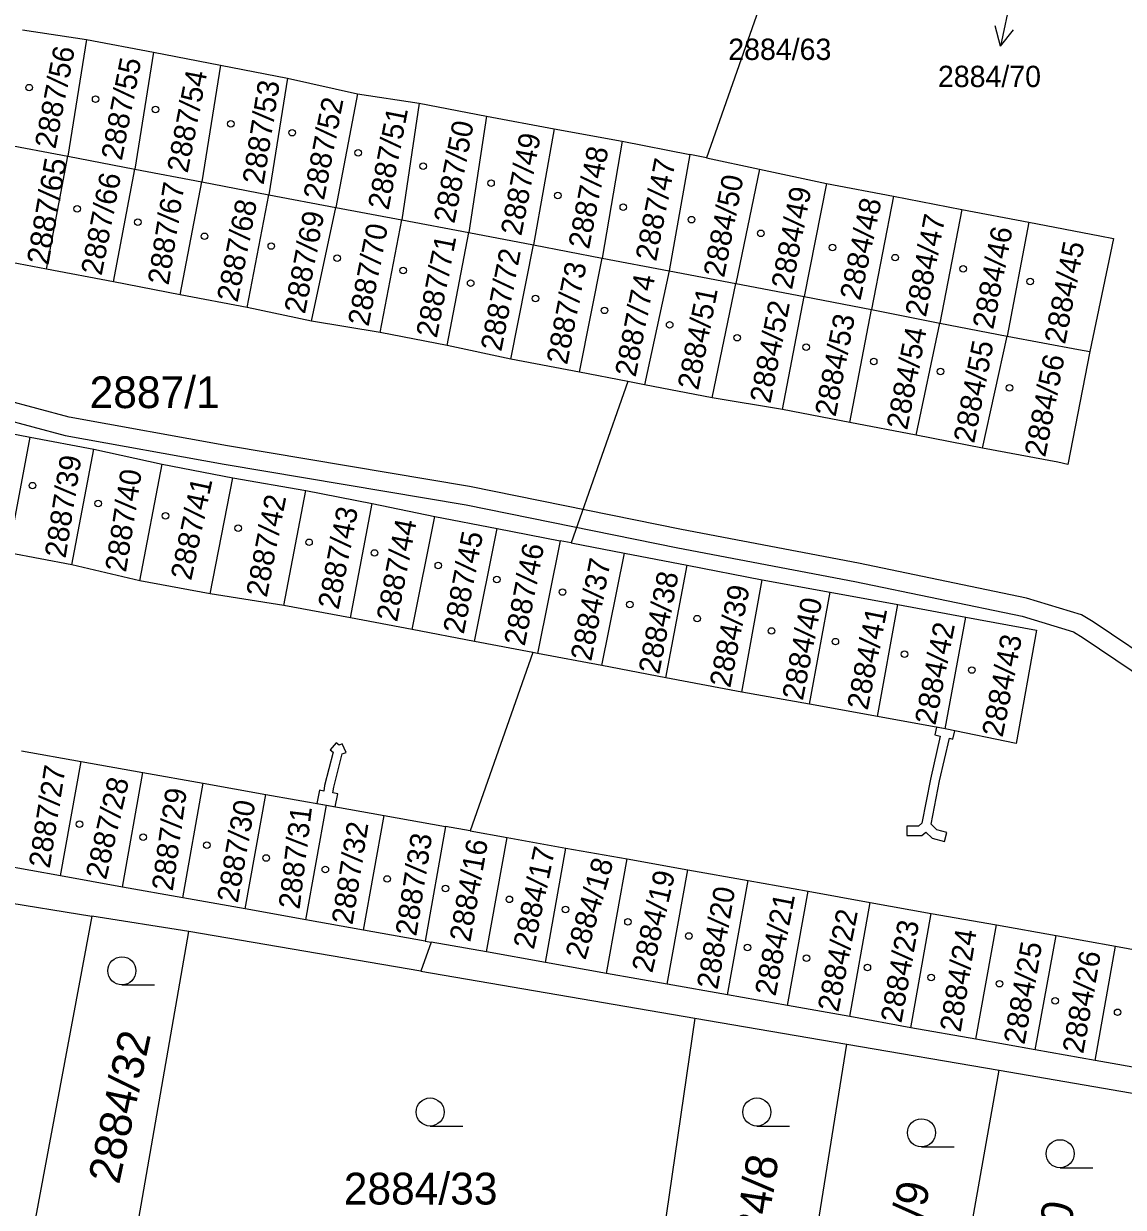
# Model space of a CAD drawing. Extents: x -644096 to -634268, y -1141430 to -1133463.
# Drawn here: x -639780.7 to -639721.9, y -1138337.7 to -1138274.4 of the extents above; entities that cross this region are included whole.
import ezdxf

# ---------------------------------------------------------------- set-up
doc = ezdxf.new("R2010")
doc.units = 0
for name, color, linetype in [('B_Hranice _3D', 7, 'Continuous'), ('M_Svah_Zarez', 7, 'Continuous'), ('spodek_zarez', 7, 'Continuous'), ('svrsek_osa_sjezdy', 7, 'Continuous'), ('svrsek_osa_terminal_VRT', 7, 'Continuous'), ('svrsek_osa_VRT', 7, 'Continuous'), ('svrsek_popisy_VRT', 7, 'Continuous'), ('terminal_VRT', 7, 'Continuous')]:
    doc.layers.add(name, color=color, linetype=linetype)

msp = doc.modelspace()

# ---------------------------------------------------------------- linework, layer by layer
at = {"layer": 'B_Hranice _3D'}
for points in [[(-639801.03, -1138269.49), (-639801.95, -1138274.77), (-639803.36, -1138283.19), (-639803.69, -1138285.7), (-639804.3, -1138289.17), (-639804.44, -1138290.47), (-639803.37, -1138291.17), (-639798, -1138292.41), (-639793.86, -1138293.27), (-639781.93, -1138295.49), (-639778.47, -1138296.41), (-639769.96, -1138297.95), (-639757.03, -1138300.12), (-639745.71, -1138302.41), (-639736.25, -1138304.22), (-639727.3, -1138306.06), (-639724.55, -1138306.91), (-639724.04, -1138307.22), (-639716.29, -1138312.44)], [(-639715.77, -1138311.58), (-639723.5, -1138306.38), (-639724.13, -1138305.99), (-639727.06, -1138305.1), (-639736.05, -1138303.24), (-639745.51, -1138301.43), (-639756.85, -1138299.14), (-639769.78, -1138296.97), (-639778.25, -1138295.43), (-639781.71, -1138294.51), (-639793.66, -1138292.29), (-639797.78, -1138291.43), (-639802.97, -1138290.23), (-639803.38, -1138289.97), (-639803.3, -1138289.31), (-639802.71, -1138285.86), (-639802.38, -1138283.33), (-639800.97, -1138274.93), (-639800.05, -1138269.67)]]:
    msp.add_lwpolyline(points, dxfattribs=at)
for points in [[(-639731.88, -1138312.01), (-639731.97, -1138312.42), (-639731.69, -1138312.49), (-639732.2, -1138314.78), (-639732.66, -1138317.13), (-639732.85, -1138317.29), (-639733.46, -1138317.3), (-639733.46, -1138317.8), (-639732.67, -1138317.79), (-639732.45, -1138317.61), (-639732.12, -1138317.94), (-639731.45, -1138318.12), (-639731.33, -1138317.64), (-639731.86, -1138317.5), (-639732.16, -1138317.19), (-639731.72, -1138314.88), (-639731.18, -1138312.6), (-639731, -1138312.65), (-639730.9, -1138312.2), (-639731.41, -1138312.1)], [(-639763.97, -1138312.84), (-639764.29, -1138313.22), (-639764.14, -1138313.34), (-639764.6, -1138315.12), (-639764.64, -1138315.42), (-639764.87, -1138315.38), (-639765.01, -1138316.09), (-639764.5, -1138316.18), (-639764.03, -1138316.26), (-639763.89, -1138315.57), (-639764.15, -1138315.52), (-639764.1, -1138315.22), (-639763.65, -1138313.43), (-639763.45, -1138313.35), (-639763.65, -1138312.89), (-639763.82, -1138312.96)]]:
    msp.add_lwpolyline(points, close=True, dxfattribs=at)
at = {"layer": 'M_Svah_Zarez'}
for centre in [(-639780.387, -1138277.809), (-639776.837, -1138278.429), (-639773.637, -1138278.979), (-639769.607, -1138279.749), (-639766.327, -1138280.219), (-639762.797, -1138281.299), (-639759.327, -1138282.009), (-639755.697, -1138282.919), (-639752.127, -1138283.579), (-639777.827, -1138284.289), (-639748.627, -1138284.199), (-639774.577, -1138284.999), (-639744.977, -1138284.869), (-639771.017, -1138285.759), (-639741.267, -1138285.599), (-639767.447, -1138286.279), (-639737.437, -1138286.359), (-639763.927, -1138286.929), (-639734.087, -1138286.899), (-639760.397, -1138287.589), (-639730.457, -1138287.499), (-639756.787, -1138288.269), (-639726.877, -1138288.179), (-639753.317, -1138289.079), (-639749.627, -1138289.719), (-639746.147, -1138290.489), (-639742.537, -1138291.179), (-639738.847, -1138291.689), (-639735.237, -1138292.449), (-639731.667, -1138292.989), (-639727.977, -1138293.859), (-639780.217, -1138299.089), (-639776.707, -1138300.039), (-639773.107, -1138300.699), (-639769.217, -1138301.359), (-639765.427, -1138302.119), (-639761.927, -1138302.689), (-639758.517, -1138303.359), (-639755.387, -1138304.109), (-639751.877, -1138304.779), (-639748.277, -1138305.439), (-639744.677, -1138306.199), (-639740.697, -1138306.859), (-639737.287, -1138307.429), (-639733.597, -1138308.099), (-639729.987, -1138308.949), (-639777.697, -1138317.189), (-639774.297, -1138317.879), (-639770.897, -1138318.309), (-639767.717, -1138318.999), (-639764.557, -1138319.609), (-639761.247, -1138320.119), (-639758.137, -1138320.629), (-639754.717, -1138321.209), (-639751.717, -1138321.749), (-639748.377, -1138322.409), (-639745.117, -1138323.169), (-639741.987, -1138323.779), (-639738.827, -1138324.349), (-639735.577, -1138324.849), (-639732.167, -1138325.389), (-639728.517, -1138325.719), (-639725.537, -1138326.639), (-639722.197, -1138327.249)]:
    msp.add_circle(centre, 0.175, dxfattribs=at)
at = {"layer": 'spodek_zarez'}
msp.add_circle((-638683.068, -1137056.847), 1378.084, dxfattribs=at)
at = {"layer": 'svrsek_osa_sjezdy'}
for p, q in [((-639775.433, -1138325.78), (-639773.683, -1138325.78)), ((-639758.953, -1138333.33), (-639757.203, -1138333.33)), ((-639741.483, -1138333.33), (-639739.733, -1138333.33)), ((-639732.683, -1138334.44), (-639730.933, -1138334.44)), ((-639725.273, -1138335.56), (-639723.523, -1138335.56))]:
    msp.add_line(p, q, dxfattribs=at)
for centre in [(-639775.433, -1138325.03), (-639758.953, -1138332.58), (-639741.483, -1138332.58), (-639732.683, -1138333.69), (-639725.273, -1138334.81)]:
    msp.add_circle(centre, 0.75, dxfattribs=at)
at = {"layer": 'svrsek_osa_terminal_VRT'}
msp.add_arc((-642050.261, -1145189.597), 8802.25, 41.4131519, 75.3170489, dxfattribs=at)
at = {"layer": 'svrsek_popisy_VRT'}
for p, q in [((-639727.83, -1138272.66), (-639728.454, -1138275.595)), ((-639728.454, -1138275.595), (-639728.736, -1138274.512)), ((-639728.454, -1138275.595), (-639727.756, -1138274.72))]:
    msp.add_line(p, q, dxfattribs=at)
at = {"layer": 'terminal_VRT'}
for p, q in [((-639740.5, -1138271.07), (-639744.18, -1138281.57)), ((-639780.74, -1138274.72), (-639777.32, -1138275.24)), ((-639777.32, -1138275.24), (-639778.32, -1138281.48)), ((-639777.32, -1138275.24), (-639773.74, -1138275.92)), ((-639773.74, -1138275.92), (-639774.74, -1138282.17)), ((-639773.74, -1138275.92), (-639770.17, -1138276.61)), ((-639770.17, -1138276.61), (-639771.16, -1138282.85)), ((-639770.17, -1138276.61), (-639766.58, -1138277.3)), ((-639766.58, -1138277.3), (-639767.58, -1138283.54)), ((-639766.58, -1138277.3), (-639762.83, -1138278.14)), ((-639762.83, -1138278.14), (-639764, -1138284.22)), ((-639762.83, -1138278.14), (-639759.54, -1138278.64)), ((-639759.54, -1138278.64), (-639760.47, -1138284.87)), ((-639759.54, -1138278.64), (-639755.94, -1138279.33)), ((-639755.94, -1138279.33), (-639756.88, -1138285.55)), ((-639755.94, -1138279.33), (-639752.32, -1138280.01)), ((-639752.32, -1138280.01), (-639753.43, -1138286.22)), ((-639752.32, -1138280.01), (-639748.69, -1138280.68)), ((-639781.9, -1138280.8), (-639778.32, -1138281.48)), ((-639748.69, -1138280.68), (-639749.76, -1138286.92)), ((-639748.69, -1138280.68), (-639745.06, -1138281.38)), ((-639779.47, -1138287.52), (-639778.32, -1138281.48)), ((-639778.32, -1138281.48), (-639774.74, -1138282.17)), ((-639745.06, -1138281.38), (-639746.18, -1138287.6)), ((-639744.18, -1138281.57), (-639745.06, -1138281.38)), ((-639744.18, -1138281.57), (-639741.34, -1138282.17)), ((-639775.89, -1138288.2), (-639774.74, -1138282.17)), ((-639774.74, -1138282.17), (-639771.16, -1138282.85)), ((-639741.34, -1138282.17), (-639742.61, -1138288.28)), ((-639741.34, -1138282.17), (-639737.76, -1138282.93)), ((-639772.31, -1138288.89), (-639771.16, -1138282.85)), ((-639771.16, -1138282.85), (-639767.58, -1138283.54)), ((-639737.76, -1138282.93), (-639738.96, -1138288.98)), ((-639737.76, -1138282.93), (-639734.18, -1138283.62)), ((-639768.73, -1138289.57), (-639767.58, -1138283.54)), ((-639767.58, -1138283.54), (-639764, -1138284.22)), ((-639734.18, -1138283.62), (-639735.35, -1138289.67)), ((-639734.18, -1138283.62), (-639730.53, -1138284.32)), ((-639765.29, -1138290.29), (-639764, -1138284.22)), ((-639764, -1138284.22), (-639760.47, -1138284.87)), ((-639730.53, -1138284.32), (-639731.7, -1138290.41)), ((-639730.53, -1138284.32), (-639726.95, -1138285)), ((-639761.62, -1138290.91), (-639760.47, -1138284.87)), ((-639760.47, -1138284.87), (-639756.88, -1138285.55)), ((-639726.95, -1138285), (-639728.11, -1138291.09)), ((-639758.04, -1138291.59), (-639756.88, -1138285.55)), ((-639756.88, -1138285.55), (-639753.43, -1138286.22)), ((-639754.64, -1138292.33), (-639753.43, -1138286.22)), ((-639753.43, -1138286.22), (-639749.76, -1138286.92)), ((-639779.47, -1138287.52), (-639783.06, -1138286.83)), ((-639775.89, -1138288.2), (-639779.47, -1138287.52)), ((-639750.97, -1138293.03), (-639749.76, -1138286.92)), ((-639749.76, -1138286.92), (-639746.18, -1138287.6)), ((-639746.18, -1138287.6), (-639747.49, -1138293.7)), ((-639746.18, -1138287.6), (-639742.61, -1138288.28)), ((-639772.31, -1138288.89), (-639775.89, -1138288.2)), ((-639743.88, -1138294.39), (-639742.61, -1138288.28)), ((-639742.61, -1138288.28), (-639738.96, -1138288.98)), ((-639768.73, -1138289.57), (-639772.31, -1138288.89)), ((-639740.11, -1138295.02), (-639738.96, -1138288.98)), ((-639738.96, -1138288.98), (-639735.35, -1138289.67)), ((-639765.29, -1138290.29), (-639768.73, -1138289.57)), ((-639736.51, -1138295.71), (-639735.35, -1138289.67)), ((-639735.35, -1138289.67), (-639731.7, -1138290.41)), ((-639761.62, -1138290.91), (-639765.29, -1138290.29)), ((-639732.96, -1138296.39), (-639731.7, -1138290.41)), ((-639731.7, -1138290.41), (-639728.11, -1138291.09)), ((-639758.04, -1138291.59), (-639761.62, -1138290.91)), ((-639729.42, -1138297.08), (-639728.11, -1138291.09)), ((-639754.64, -1138292.33), (-639758.04, -1138291.59)), ((-639750.97, -1138293.03), (-639754.64, -1138292.33)), ((-639748.38, -1138293.53), (-639750.97, -1138293.03)), ((-639748.38, -1138293.53), (-639751.41, -1138302.15)), ((-639747.49, -1138293.7), (-639748.38, -1138293.53)), ((-639743.88, -1138294.39), (-639747.49, -1138293.7)), ((-639740.11, -1138295.02), (-639743.88, -1138294.39)), ((-639736.51, -1138295.71), (-639740.11, -1138295.02)), ((-639732.96, -1138296.39), (-639736.51, -1138295.71)), ((-639784.08, -1138295.78), (-639780.33, -1138296.49)), ((-639729.42, -1138297.08), (-639732.96, -1138296.39)), ((-639781.5, -1138302.69), (-639780.33, -1138296.49)), ((-639780.33, -1138296.49), (-639776.93, -1138297.14)), ((-639778.11, -1138303.33), (-639776.93, -1138297.14)), ((-639776.93, -1138297.14), (-639773.28, -1138297.95)), ((-639774.48, -1138304.18), (-639773.28, -1138297.95)), ((-639773.28, -1138297.95), (-639769.51, -1138298.67)), ((-639770.72, -1138304.88), (-639769.51, -1138298.67)), ((-639769.51, -1138298.67), (-639765.6, -1138299.35)), ((-639766.77, -1138305.49), (-639765.6, -1138299.35)), ((-639765.6, -1138299.35), (-639762.05, -1138300.04)), ((-639763.21, -1138306.16), (-639762.05, -1138300.04)), ((-639762.05, -1138300.04), (-639758.7, -1138300.74)), ((-639759.91, -1138306.79), (-639758.7, -1138300.74)), ((-639758.7, -1138300.74), (-639755.37, -1138301.39)), ((-639756.58, -1138307.42), (-639755.37, -1138301.39)), ((-639755.37, -1138301.39), (-639752.01, -1138302.04)), ((-639752.01, -1138302.04), (-639753.22, -1138308.06)), ((-639751.41, -1138302.15), (-639752.01, -1138302.04)), ((-639778.11, -1138303.33), (-639781.5, -1138302.69)), ((-639751.41, -1138302.15), (-639748.57, -1138302.7)), ((-639749.78, -1138308.71), (-639748.57, -1138302.7)), ((-639748.57, -1138302.7), (-639745.22, -1138303.34)), ((-639774.48, -1138304.18), (-639778.11, -1138303.33)), ((-639746.36, -1138309.36), (-639745.22, -1138303.34)), ((-639745.22, -1138303.34), (-639741.2, -1138304.12)), ((-639770.72, -1138304.88), (-639774.48, -1138304.18)), ((-639742.29, -1138310.13), (-639741.2, -1138304.12)), ((-639741.2, -1138304.12), (-639737.57, -1138304.79)), ((-639766.77, -1138305.49), (-639770.72, -1138304.88)), ((-639738.67, -1138310.77), (-639737.57, -1138304.79)), ((-639737.57, -1138304.79), (-639733.94, -1138305.45)), ((-639763.21, -1138306.16), (-639766.77, -1138305.49)), ((-639735.04, -1138311.44), (-639733.94, -1138305.45)), ((-639733.94, -1138305.45), (-639730.31, -1138306.12)), ((-639759.91, -1138306.79), (-639763.21, -1138306.16)), ((-639731.41, -1138312.1), (-639730.31, -1138306.12)), ((-639756.58, -1138307.42), (-639759.91, -1138306.79)), ((-639753.47, -1138308.01), (-639756.58, -1138307.42)), ((-639753.47, -1138308.01), (-639756.82, -1138317.55)), ((-639753.22, -1138308.06), (-639753.47, -1138308.01)), ((-639749.78, -1138308.71), (-639753.22, -1138308.06)), ((-639746.36, -1138309.36), (-639749.78, -1138308.71)), ((-639742.29, -1138310.13), (-639746.36, -1138309.36)), ((-639738.67, -1138310.77), (-639742.29, -1138310.13)), ((-639735.04, -1138311.44), (-639738.67, -1138310.77)), ((-639731.41, -1138312.1), (-639735.04, -1138311.44)), ((-639780.8, -1138313.27), (-639777.62, -1138313.83)), ((-639778.71, -1138319.96), (-639777.62, -1138313.83)), ((-639777.62, -1138313.83), (-639774.32, -1138314.42)), ((-639775.41, -1138320.55), (-639774.32, -1138314.42)), ((-639774.32, -1138314.42), (-639771.08, -1138315)), ((-639772.17, -1138321.13), (-639771.08, -1138315)), ((-639771.08, -1138315), (-639767.74, -1138315.6)), ((-639768.84, -1138321.72), (-639767.74, -1138315.6)), ((-639767.74, -1138315.6), (-639764.5, -1138316.18)), ((-639765.6, -1138322.3), (-639764.5, -1138316.18)), ((-639764.5, -1138316.18), (-639761.42, -1138316.73)), ((-639810.22, -1138316.82), (-639777.04, -1138322.1)), ((-639762.51, -1138322.85), (-639761.42, -1138316.73)), ((-639761.42, -1138316.73), (-639758.13, -1138317.32)), ((-639758.13, -1138317.32), (-639759.22, -1138323.44)), ((-639756.82, -1138317.55), (-639758.13, -1138317.32)), ((-639756.82, -1138317.55), (-639754.84, -1138317.9)), ((-639755.94, -1138324.02), (-639754.84, -1138317.9)), ((-639754.84, -1138317.9), (-639751.7, -1138318.47)), ((-639752.79, -1138324.58), (-639751.7, -1138318.47)), ((-639751.7, -1138318.47), (-639748.42, -1138319.05)), ((-639749.52, -1138325.17), (-639748.42, -1138319.05)), ((-639748.42, -1138319.05), (-639745.18, -1138319.63)), ((-639778.71, -1138319.96), (-639781.89, -1138319.39)), ((-639746.28, -1138325.74), (-639745.18, -1138319.63)), ((-639745.18, -1138319.63), (-639741.95, -1138320.21)), ((-639775.41, -1138320.55), (-639778.71, -1138319.96)), ((-639743.05, -1138326.32), (-639741.95, -1138320.21)), ((-639741.95, -1138320.21), (-639738.74, -1138320.78)), ((-639772.17, -1138321.13), (-639775.41, -1138320.55)), ((-639739.84, -1138326.89), (-639738.74, -1138320.78)), ((-639738.74, -1138320.78), (-639735.43, -1138321.37)), ((-639768.84, -1138321.72), (-639772.17, -1138321.13)), ((-639765.6, -1138322.3), (-639768.84, -1138321.72)), ((-639736.52, -1138327.48), (-639735.43, -1138321.37)), ((-639735.43, -1138321.37), (-639732.16, -1138321.96)), ((-639777.04, -1138322.1), (-639780.63, -1138341.27)), ((-639771.85, -1138322.93), (-639777.04, -1138322.1)), ((-639762.51, -1138322.85), (-639765.6, -1138322.3)), ((-639733.25, -1138328.07), (-639732.16, -1138321.96)), ((-639732.16, -1138321.96), (-639728.67, -1138322.58)), ((-639775.19, -1138342.1), (-639771.85, -1138322.93)), ((-639759.45, -1138325.05), (-639771.85, -1138322.93)), ((-639759.22, -1138323.44), (-639762.51, -1138322.85)), ((-639729.78, -1138328.69), (-639728.67, -1138322.58)), ((-639728.67, -1138322.58), (-639725.49, -1138323.15)), ((-639758.9, -1138323.5), (-639759.45, -1138325.05)), ((-639759.22, -1138323.44), (-639758.9, -1138323.5)), ((-639755.94, -1138324.02), (-639758.9, -1138323.5)), ((-639726.6, -1138329.25), (-639725.49, -1138323.15)), ((-639725.49, -1138323.15), (-639722.31, -1138323.72)), ((-639752.79, -1138324.58), (-639755.94, -1138324.02)), ((-639723.4, -1138329.82), (-639722.31, -1138323.72)), ((-639722.31, -1138323.72), (-639718.89, -1138324.33)), ((-639749.52, -1138325.17), (-639752.79, -1138324.58)), ((-639759.45, -1138325.05), (-639744.81, -1138327.56)), ((-639746.28, -1138325.74), (-639749.52, -1138325.17)), ((-639743.05, -1138326.32), (-639746.28, -1138325.74)), ((-639739.84, -1138326.89), (-639743.05, -1138326.32)), ((-639736.52, -1138327.48), (-639739.84, -1138326.89)), ((-639744.81, -1138327.56), (-639747.56, -1138346.66)), ((-639744.81, -1138327.56), (-639736.67, -1138328.95)), ((-639733.25, -1138328.07), (-639736.52, -1138327.48)), ((-639729.78, -1138328.69), (-639733.25, -1138328.07)), ((-639739.73, -1138348.03), (-639736.67, -1138328.95)), ((-639736.67, -1138328.95), (-639728.53, -1138330.35)), ((-639726.6, -1138329.25), (-639729.78, -1138328.69)), ((-639723.4, -1138329.82), (-639726.6, -1138329.25)), ((-639719.98, -1138330.43), (-639723.4, -1138329.82)), ((-639731.9, -1138349.41), (-639728.53, -1138330.35)), ((-639728.53, -1138330.35), (-639720.39, -1138331.74))]:
    msp.add_line(p, q, dxfattribs=at)
for points in [[(-639726.95, -1138285), (-639723.15, -1138285.73), (-639722.41, -1138285.87), (-639723.69, -1138291.92)], [(-639728.11, -1138291.09), (-639724.28, -1138291.81), (-639723.69, -1138291.92)], [(-639723.69, -1138291.92), (-639724.85, -1138297.96), (-639725.39, -1138297.84), (-639729.42, -1138297.08)], [(-639730.31, -1138306.12), (-639726.53, -1138306.81), (-639727.62, -1138312.87), (-639731.41, -1138312.1)]]:
    msp.add_lwpolyline(points, dxfattribs=at)

# ---------------------------------------------------------------- texts
at = {"layer": 'svrsek_osa_VRT'}
for s, height, p in [('2884/63', 1.14, (-639743.014, -1138276.33)), ('2884/70', 1.14, (-639731.804, -1138277.78)), ('2887/1', 1.7, (-639777.16, -1138294.945)), ('2884/33', 1.7, (-639763.57, -1138337.525))]:
    msp.add_text(s, height=height, dxfattribs=at).set_placement(p)
for s, height, rotation, p in [('2887/56', 1.14, 79, (-639778.99, -1138281.124)), ('2887/55', 1.14, 79, (-639775.44, -1138281.744)), ('2887/54', 1.14, 79, (-639771.92, -1138282.414)), ('2887/53', 1.156, 81, (-639767.86, -1138283.036)), ('2887/52', 1.14, 79, (-639764.63, -1138283.864)), ('2887/51', 1.14, 79, (-639761.18, -1138284.394)), ('2887/50', 1.14, 79, (-639757.66, -1138285.114)), ('2887/49', 1.14, 79, (-639754.08, -1138285.774)), ('2887/48', 1.14, 79, (-639750.46, -1138286.484)), ('2887/65', 1.188, 80, (-639779.364, -1138287.34)), ('2887/47', 1.14, 79, (-639746.87, -1138287.134)), ('2887/66', 1.14, 79, (-639776.52, -1138287.894)), ('2887/67', 1.139, 81, (-639772.938, -1138288.405)), ('2884/50', 1.14, 79, (-639743.24, -1138288.004)), ('2884/49', 1.14, 79, (-639739.61, -1138288.644)), ('2884/48', 1.139, 78, (-639735.952, -1138289.234)), ('2887/68', 1.14, 79, (-639769.25, -1138289.324)), ('2887/69', 1.14, 79, (-639765.65, -1138289.944)), ('2884/47', 1.14, 79, (-639732.45, -1138290.114)), ('2887/70', 1.14, 79, (-639762.25, -1138290.614)), ('2884/46', 1.14, 79, (-639728.85, -1138290.774)), ('2887/71', 1.14, 79, (-639758.6, -1138291.234)), ('2884/45', 1.14, 79, (-639725.01, -1138291.564)), ('2887/72', 1.14, 79, (-639755.15, -1138291.954)), ('2887/73', 1.14, 79, (-639751.63, -1138292.664)), ('2887/74', 1.14, 79, (-639747.97, -1138293.324)), ('2884/51', 1.14, 79, (-639744.62, -1138294.024)), ('2884/52', 1.14, 79, (-639740.76, -1138294.734)), ('2884/53', 1.14, 79, (-639737.28, -1138295.444)), ('2884/54', 1.14, 79, (-639733.45, -1138296.154)), ('2884/55', 1.14, 79, (-639729.87, -1138296.864)), ('2884/56', 1.14, 79, (-639726.07, -1138297.604)), ('2887/39', 1.14, 81, (-639778.448, -1138303.004)), ('2887/40', 1.14, 81, (-639775.218, -1138303.754)), ('2887/41', 1.14, 78, (-639771.731, -1138304.199)), ('2887/42', 1.14, 79, (-639767.69, -1138305.104)), ('2887/43', 1.14, 79, (-639763.85, -1138305.754)), ('2887/44', 1.14, 79, (-639760.72, -1138306.414)), ('2887/45', 1.14, 79, (-639757.16, -1138307.064)), ('2887/46', 1.14, 79, (-639753.9, -1138307.704)), ('2884/37', 1.14, 79, (-639750.34, -1138308.514)), ('2884/38', 1.14, 79, (-639746.71, -1138309.214)), ('2884/39', 1.14, 79, (-639742.91, -1138309.934)), ('2884/40', 1.14, 79, (-639739.03, -1138310.614)), ('2884/41', 1.14, 79, (-639735.56, -1138311.134)), ('2884/42', 1.14, 79, (-639731.94, -1138311.934)), ('2884/43', 1.14, 79, (-639728.35, -1138312.584)), ('2887/27', 1.14, 81, (-639779.298, -1138319.584)), ('2887/28', 1.14, 77, (-639776.282, -1138320.204)), ('2887/29', 1.14, 82, (-639772.717, -1138320.799)), ('2887/30', 1.14, 80, (-639769.239, -1138321.439)), ('2887/31', 1.14, 83, (-639765.937, -1138321.774)), ('2887/32', 1.14, 81, (-639763.108, -1138322.604)), ('2887/33', 1.14, 81, (-639759.698, -1138323.214)), ('2884/16', 1.14, 80, (-639756.809, -1138323.529)), ('2884/17', 1.14, 78, (-639753.411, -1138323.929)), ('2884/18', 1.14, 74, (-639750.656, -1138324.488)), ('2884/19', 1.14, 77, (-639747.082, -1138325.184)), ('2884/20', 1.14, 80, (-639743.589, -1138326.069)), ('2884/21', 1.14, 79, (-639740.49, -1138326.424)), ('2884/22', 1.14, 79, (-639737.13, -1138327.274)), ('2884/23', 1.14, 80, (-639733.759, -1138327.859)), ('2884/24', 1.14, 81, (-639730.588, -1138328.344)), ('2884/25', 1.14, 80, (-639727.179, -1138329.009)), ('2884/26', 1.14, 80, (-639724.039, -1138329.499)), ('2884/32', 1.7, 78, (-639775.584, -1138336.488)), ('2884/8', 1.7, 81, (-639741.4, -1138341.876)), ('2884/9', 1.7, 80, (-639733.431, -1138343.303)), ('2884/10', 1.7, 78, (-639726.174, -1138345.598))]:
    msp.add_text(s, height=height, rotation=rotation, dxfattribs=at).set_placement(p)

doc.saveas('drawing.dxf')
